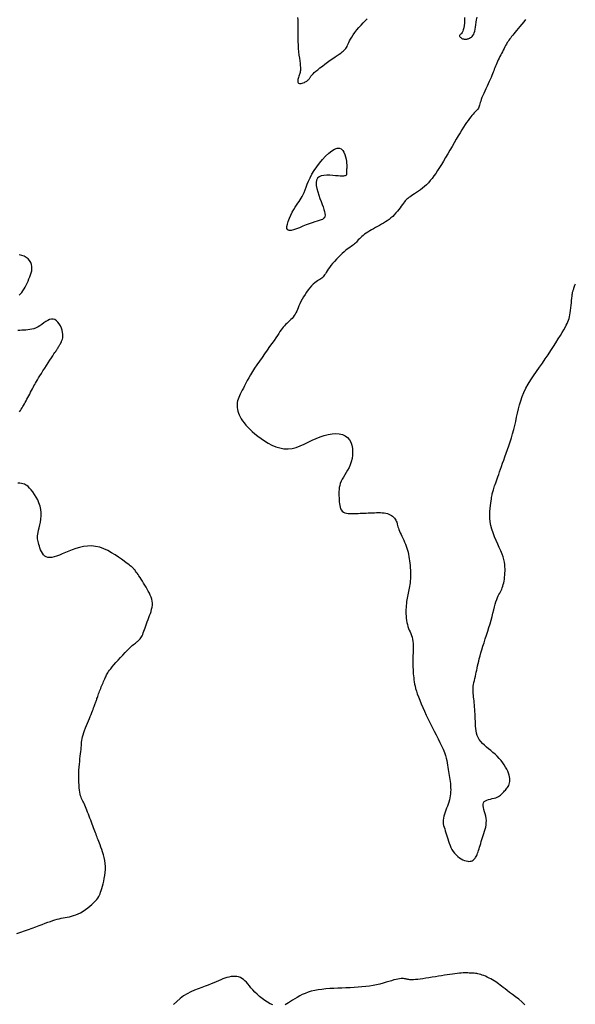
# Model space of a CAD drawing. Header units: millimetres. Extents: x 32690613 to 32693367, y 5343692 to 5344708.
# Tile 985 of 1009: x 32693295 to 32693312, y 5344472 to 5344502. Entities that reach past the tile are written whole.
import ezdxf

# ---------------------------------------------------------------- set-up
doc = ezdxf.new("R2010")
doc.units = ezdxf.units.MM
doc.header["$LTSCALE"] = 20
doc.layers.add('02-DGM_HL_491.50', color=72, linetype='Continuous')

msp = doc.modelspace()

# ---------------------------------------------------------------- linework, layer by layer
at = {"layer": '02-DGM_HL_491.50', "elevation": 491.5, "flags": 128}
for points in [[(32693309.047, 5344502.381), (32693309.046, 5344502.293), (32693309.042, 5344502.207), (32693309.035, 5344502.129), (32693309.024, 5344502.06), (32693309.009, 5344502.003), (32693308.991, 5344501.957), (32693308.971, 5344501.921), (32693308.951, 5344501.892), (32693308.932, 5344501.87), (32693308.916, 5344501.852), (32693308.905, 5344501.837), (32693308.898, 5344501.823), (32693308.898, 5344501.808), (32693308.904, 5344501.793), (32693308.915, 5344501.779), (32693308.93, 5344501.764), (32693308.949, 5344501.751), (32693308.969, 5344501.739), (32693308.99, 5344501.729), (32693309.011, 5344501.721), (32693309.032, 5344501.715), (32693309.052, 5344501.712), (32693309.072, 5344501.711), (32693309.092, 5344501.712), (32693309.113, 5344501.715), (32693309.134, 5344501.72), (32693309.156, 5344501.727), (32693309.18, 5344501.736), (32693309.204, 5344501.747), (32693309.23, 5344501.761), (32693309.256, 5344501.778), (32693309.281, 5344501.8), (32693309.305, 5344501.828), (32693309.327, 5344501.862), (32693309.346, 5344501.904), (32693309.362, 5344501.955), (32693309.373, 5344502.015), (32693309.383, 5344502.082), (32693309.392, 5344502.154), (32693309.403, 5344502.23), (32693309.418, 5344502.307), (32693309.439, 5344502.383)], [(32693310.914, 5344502.311), (32693310.857, 5344502.241), (32693310.8, 5344502.171), (32693310.744, 5344502.102), (32693310.691, 5344502.036), (32693310.642, 5344501.976), (32693310.597, 5344501.923), (32693310.557, 5344501.875), (32693310.522, 5344501.832), (32693310.489, 5344501.793), (32693310.46, 5344501.757), (32693310.432, 5344501.721), (32693310.406, 5344501.685), (32693310.38, 5344501.647), (32693310.355, 5344501.608), (32693310.33, 5344501.565), (32693310.305, 5344501.521), (32693310.28, 5344501.475), (32693310.255, 5344501.428), (32693310.229, 5344501.379), (32693310.204, 5344501.33), (32693310.179, 5344501.28), (32693310.154, 5344501.23), (32693310.128, 5344501.179), (32693310.103, 5344501.129), (32693310.079, 5344501.079), (32693310.056, 5344501.03), (32693310.033, 5344500.981), (32693310.012, 5344500.933), (32693309.992, 5344500.886), (32693309.974, 5344500.839), (32693309.956, 5344500.794), (32693309.939, 5344500.747), (32693309.922, 5344500.699), (32693309.903, 5344500.65), (32693309.882, 5344500.597), (32693309.859, 5344500.54), (32693309.833, 5344500.479), (32693309.803, 5344500.413), (32693309.77, 5344500.343), (32693309.735, 5344500.271), (32693309.7, 5344500.197), (32693309.666, 5344500.125), (32693309.633, 5344500.054), (32693309.604, 5344499.987), (32693309.579, 5344499.924), (32693309.559, 5344499.868), (32693309.543, 5344499.818), (32693309.53, 5344499.773), (32693309.519, 5344499.732), (32693309.509, 5344499.695), (32693309.498, 5344499.662), (32693309.486, 5344499.631), (32693309.471, 5344499.601), (32693309.452, 5344499.573), (32693309.43, 5344499.546), (32693309.404, 5344499.517), (32693309.375, 5344499.488), (32693309.344, 5344499.456), (32693309.31, 5344499.42), (32693309.274, 5344499.381), (32693309.236, 5344499.336), (32693309.196, 5344499.286), (32693309.154, 5344499.229), (32693309.111, 5344499.167), (32693309.065, 5344499.098), (32693309.017, 5344499.022), (32693308.966, 5344498.94), (32693308.912, 5344498.85), (32693308.855, 5344498.754), (32693308.795, 5344498.652), (32693308.732, 5344498.543), (32693308.667, 5344498.432), (32693308.601, 5344498.318), (32693308.535, 5344498.204), (32693308.47, 5344498.092), (32693308.405, 5344497.983), (32693308.343, 5344497.879), (32693308.283, 5344497.782), (32693308.225, 5344497.691), (32693308.168, 5344497.606), (32693308.112, 5344497.527), (32693308.056, 5344497.453), (32693308, 5344497.384), (32693307.942, 5344497.32), (32693307.883, 5344497.26), (32693307.822, 5344497.204), (32693307.759, 5344497.152), (32693307.697, 5344497.104), (32693307.635, 5344497.059), (32693307.575, 5344497.018), (32693307.519, 5344496.981), (32693307.467, 5344496.947), (32693307.42, 5344496.917), (32693307.379, 5344496.89), (32693307.344, 5344496.865), (32693307.313, 5344496.841), (32693307.285, 5344496.817), (32693307.259, 5344496.792), (32693307.233, 5344496.765), (32693307.207, 5344496.733), (32693307.178, 5344496.697), (32693307.147, 5344496.654), (32693307.113, 5344496.607), (32693307.076, 5344496.556), (32693307.036, 5344496.503), (32693306.993, 5344496.448), (32693306.947, 5344496.394), (32693306.899, 5344496.341), (32693306.849, 5344496.29), (32693306.796, 5344496.243), (32693306.741, 5344496.199), (32693306.684, 5344496.158), (32693306.626, 5344496.12), (32693306.567, 5344496.083), (32693306.506, 5344496.048), (32693306.445, 5344496.014), (32693306.384, 5344495.98), (32693306.323, 5344495.946), (32693306.263, 5344495.913), (32693306.203, 5344495.879), (32693306.145, 5344495.845), (32693306.09, 5344495.811), (32693306.037, 5344495.776), (32693305.988, 5344495.742), (32693305.942, 5344495.706), (32693305.901, 5344495.671), (32693305.864, 5344495.636), (32693305.829, 5344495.601), (32693305.797, 5344495.567), (32693305.767, 5344495.534), (32693305.737, 5344495.502), (32693305.708, 5344495.472), (32693305.678, 5344495.445), (32693305.648, 5344495.42), (32693305.615, 5344495.396), (32693305.58, 5344495.372), (32693305.543, 5344495.347), (32693305.503, 5344495.32), (32693305.46, 5344495.288), (32693305.413, 5344495.252), (32693305.361, 5344495.208), (32693305.306, 5344495.158), (32693305.247, 5344495.102), (32693305.187, 5344495.04), (32693305.126, 5344494.976), (32693305.067, 5344494.911), (32693305.011, 5344494.846), (32693304.959, 5344494.783), (32693304.913, 5344494.724), (32693304.874, 5344494.669), (32693304.841, 5344494.62), (32693304.813, 5344494.575), (32693304.789, 5344494.535), (32693304.767, 5344494.5), (32693304.746, 5344494.468), (32693304.724, 5344494.441), (32693304.701, 5344494.417), (32693304.676, 5344494.397), (32693304.647, 5344494.378), (32693304.616, 5344494.36), (32693304.582, 5344494.341), (32693304.545, 5344494.318), (32693304.505, 5344494.291), (32693304.462, 5344494.257), (32693304.416, 5344494.215), (32693304.367, 5344494.164), (32693304.317, 5344494.105), (32693304.266, 5344494.04), (32693304.215, 5344493.97), (32693304.166, 5344493.897), (32693304.119, 5344493.824), (32693304.077, 5344493.751), (32693304.039, 5344493.681), (32693304.007, 5344493.615), (32693303.98, 5344493.553), (32693303.956, 5344493.495), (32693303.934, 5344493.441), (32693303.912, 5344493.389), (32693303.89, 5344493.341), (32693303.866, 5344493.295), (32693303.839, 5344493.251), (32693303.807, 5344493.209), (32693303.772, 5344493.168), (32693303.733, 5344493.129), (32693303.693, 5344493.091), (32693303.652, 5344493.053), (32693303.611, 5344493.015), (32693303.572, 5344492.977), (32693303.534, 5344492.939), (32693303.5, 5344492.899), (32693303.466, 5344492.857), (32693303.434, 5344492.812), (32693303.399, 5344492.762), (32693303.362, 5344492.707), (32693303.321, 5344492.644), (32693303.273, 5344492.573), (32693303.218, 5344492.493), (32693303.155, 5344492.402), (32693303.084, 5344492.302), (32693303.009, 5344492.196), (32693302.93, 5344492.086), (32693302.851, 5344491.973), (32693302.772, 5344491.859), (32693302.696, 5344491.747), (32693302.625, 5344491.639), (32693302.56, 5344491.537), (32693302.501, 5344491.44), (32693302.448, 5344491.349), (32693302.399, 5344491.263), (32693302.356, 5344491.182), (32693302.316, 5344491.106), (32693302.28, 5344491.035), (32693302.246, 5344490.969), (32693302.215, 5344490.908), (32693302.187, 5344490.85), (32693302.161, 5344490.795), (32693302.139, 5344490.743), (32693302.12, 5344490.692), (32693302.105, 5344490.642), (32693302.094, 5344490.592), (32693302.088, 5344490.542), (32693302.086, 5344490.49), (32693302.089, 5344490.437), (32693302.097, 5344490.383), (32693302.11, 5344490.328), (32693302.129, 5344490.271), (32693302.152, 5344490.213), (32693302.181, 5344490.153), (32693302.215, 5344490.093), (32693302.255, 5344490.031), (32693302.301, 5344489.968), (32693302.354, 5344489.904), (32693302.413, 5344489.838), (32693302.479, 5344489.772), (32693302.552, 5344489.703), (32693302.633, 5344489.633), (32693302.723, 5344489.562), (32693302.821, 5344489.489), (32693302.926, 5344489.418), (32693303.038, 5344489.351), (32693303.154, 5344489.291), (32693303.275, 5344489.24), (32693303.398, 5344489.202), (32693303.523, 5344489.179), (32693303.648, 5344489.173), (32693303.772, 5344489.188), (32693303.896, 5344489.22), (32693304.02, 5344489.264), (32693304.143, 5344489.318), (32693304.265, 5344489.377), (32693304.388, 5344489.437), (32693304.511, 5344489.495), (32693304.634, 5344489.546), (32693304.757, 5344489.587), (32693304.879, 5344489.617), (32693304.997, 5344489.635), (32693305.11, 5344489.641), (32693305.216, 5344489.633), (32693305.312, 5344489.611), (32693305.397, 5344489.575), (32693305.469, 5344489.523), (32693305.527, 5344489.455), (32693305.57, 5344489.374), (32693305.6, 5344489.283), (32693305.618, 5344489.184), (32693305.624, 5344489.082), (32693305.619, 5344488.977), (32693305.605, 5344488.875), (32693305.582, 5344488.776), (32693305.55, 5344488.685), (32693305.513, 5344488.6), (32693305.471, 5344488.521), (32693305.428, 5344488.447), (32693305.384, 5344488.377), (32693305.342, 5344488.31), (32693305.304, 5344488.244), (32693305.271, 5344488.181), (32693305.246, 5344488.117), (32693305.228, 5344488.054), (32693305.216, 5344487.991), (32693305.208, 5344487.928), (32693305.205, 5344487.865), (32693305.204, 5344487.803), (32693305.205, 5344487.74), (32693305.208, 5344487.678), (32693305.21, 5344487.615), (32693305.214, 5344487.554), (32693305.219, 5344487.495), (32693305.227, 5344487.439), (32693305.239, 5344487.387), (32693305.256, 5344487.339), (32693305.278, 5344487.298), (32693305.307, 5344487.265), (32693305.343, 5344487.238), (32693305.386, 5344487.219), (32693305.434, 5344487.206), (32693305.487, 5344487.199), (32693305.544, 5344487.195), (32693305.603, 5344487.194), (32693305.664, 5344487.195), (32693305.727, 5344487.198), (32693305.789, 5344487.2), (32693305.852, 5344487.202), (32693305.914, 5344487.205), (32693305.976, 5344487.207), (32693306.039, 5344487.21), (32693306.101, 5344487.212), (32693306.164, 5344487.215), (32693306.226, 5344487.217), (32693306.289, 5344487.219), (32693306.351, 5344487.221), (32693306.412, 5344487.222), (32693306.471, 5344487.221), (32693306.529, 5344487.219), (32693306.584, 5344487.213), (32693306.637, 5344487.205), (32693306.686, 5344487.193), (32693306.731, 5344487.178), (32693306.773, 5344487.158), (32693306.811, 5344487.136), (32693306.845, 5344487.111), (32693306.876, 5344487.084), (32693306.902, 5344487.055), (32693306.925, 5344487.025), (32693306.944, 5344486.995), (32693306.959, 5344486.964), (32693306.971, 5344486.933), (32693306.981, 5344486.9), (32693306.991, 5344486.866), (32693307, 5344486.831), (32693307.01, 5344486.792), (32693307.023, 5344486.751), (32693307.039, 5344486.707), (32693307.058, 5344486.659), (32693307.08, 5344486.607), (32693307.105, 5344486.553), (32693307.132, 5344486.497), (32693307.16, 5344486.438), (32693307.187, 5344486.378), (32693307.214, 5344486.317), (32693307.24, 5344486.256), (32693307.263, 5344486.194), (32693307.284, 5344486.132), (32693307.302, 5344486.07), (32693307.319, 5344486.007), (32693307.334, 5344485.943), (32693307.347, 5344485.878), (32693307.358, 5344485.812), (32693307.368, 5344485.744), (32693307.376, 5344485.675), (32693307.383, 5344485.604), (32693307.388, 5344485.534), (32693307.391, 5344485.463), (32693307.393, 5344485.394), (32693307.394, 5344485.325), (32693307.392, 5344485.258), (32693307.389, 5344485.194), (32693307.385, 5344485.133), (32693307.379, 5344485.074), (32693307.371, 5344485.018), (32693307.363, 5344484.964), (32693307.354, 5344484.911), (32693307.344, 5344484.859), (32693307.334, 5344484.809), (32693307.323, 5344484.758), (32693307.313, 5344484.707), (32693307.302, 5344484.657), (32693307.292, 5344484.605), (32693307.283, 5344484.552), (32693307.275, 5344484.498), (32693307.267, 5344484.442), (32693307.261, 5344484.383), (32693307.257, 5344484.322), (32693307.254, 5344484.258), (32693307.253, 5344484.191), (32693307.254, 5344484.124), (32693307.257, 5344484.055), (32693307.263, 5344483.987), (32693307.272, 5344483.921), (32693307.283, 5344483.856), (32693307.298, 5344483.794), (32693307.316, 5344483.735), (32693307.337, 5344483.679), (32693307.358, 5344483.625), (32693307.381, 5344483.571), (32693307.402, 5344483.518), (32693307.422, 5344483.463), (32693307.44, 5344483.406), (32693307.454, 5344483.345), (32693307.464, 5344483.281), (32693307.471, 5344483.214), (32693307.474, 5344483.144), (32693307.475, 5344483.071), (32693307.474, 5344482.998), (32693307.472, 5344482.923), (32693307.47, 5344482.848), (32693307.468, 5344482.774), (32693307.467, 5344482.7), (32693307.467, 5344482.628), (32693307.468, 5344482.557), (32693307.47, 5344482.488), (32693307.473, 5344482.42), (32693307.476, 5344482.353), (32693307.48, 5344482.289), (32693307.485, 5344482.225), (32693307.491, 5344482.164), (32693307.498, 5344482.103), (32693307.507, 5344482.041), (32693307.518, 5344481.976), (32693307.533, 5344481.909), (32693307.551, 5344481.837), (32693307.575, 5344481.759), (32693307.603, 5344481.674), (32693307.637, 5344481.581), (32693307.677, 5344481.48), (32693307.721, 5344481.373), (32693307.769, 5344481.261), (32693307.822, 5344481.145), (32693307.877, 5344481.025), (32693307.935, 5344480.904), (32693307.996, 5344480.781), (32693308.057, 5344480.659), (32693308.119, 5344480.537), (32693308.18, 5344480.418), (32693308.24, 5344480.301), (32693308.295, 5344480.188), (32693308.347, 5344480.08), (32693308.392, 5344479.977), (32693308.431, 5344479.881), (32693308.462, 5344479.792), (32693308.486, 5344479.71), (32693308.505, 5344479.633), (32693308.519, 5344479.561), (32693308.529, 5344479.493), (32693308.538, 5344479.428), (32693308.546, 5344479.364), (32693308.554, 5344479.302), (32693308.563, 5344479.24), (32693308.573, 5344479.178), (32693308.584, 5344479.115), (32693308.595, 5344479.053), (32693308.605, 5344478.991), (32693308.613, 5344478.929), (32693308.619, 5344478.867), (32693308.623, 5344478.804), (32693308.624, 5344478.742), (32693308.622, 5344478.679), (32693308.617, 5344478.616), (32693308.608, 5344478.553), (32693308.597, 5344478.49), (32693308.583, 5344478.427), (32693308.566, 5344478.364), (32693308.547, 5344478.301), (32693308.524, 5344478.237), (32693308.5, 5344478.174), (32693308.476, 5344478.111), (32693308.453, 5344478.049), (32693308.432, 5344477.988), (32693308.414, 5344477.927), (32693308.401, 5344477.868), (32693308.393, 5344477.811), (32693308.393, 5344477.756), (32693308.398, 5344477.701), (32693308.408, 5344477.647), (32693308.423, 5344477.593), (32693308.44, 5344477.539), (32693308.459, 5344477.483), (32693308.48, 5344477.425), (32693308.5, 5344477.365), (32693308.519, 5344477.302), (32693308.538, 5344477.236), (32693308.558, 5344477.17), (32693308.58, 5344477.103), (32693308.604, 5344477.036), (32693308.631, 5344476.971), (32693308.663, 5344476.909), (32693308.7, 5344476.85), (32693308.742, 5344476.796), (32693308.789, 5344476.746), (32693308.84, 5344476.701), (32693308.893, 5344476.661), (32693308.947, 5344476.627), (32693309, 5344476.599), (32693309.051, 5344476.576), (32693309.1, 5344476.56), (32693309.144, 5344476.551), (32693309.184, 5344476.548), (32693309.22, 5344476.55), (32693309.252, 5344476.557), (32693309.281, 5344476.568), (32693309.307, 5344476.583), (32693309.331, 5344476.601), (32693309.352, 5344476.622), (32693309.371, 5344476.644), (32693309.388, 5344476.669), (32693309.404, 5344476.696), (32693309.419, 5344476.727), (32693309.433, 5344476.76), (32693309.447, 5344476.796), (32693309.462, 5344476.837), (32693309.476, 5344476.881), (32693309.492, 5344476.929), (32693309.508, 5344476.981), (32693309.525, 5344477.037), (32693309.543, 5344477.094), (32693309.561, 5344477.154), (32693309.58, 5344477.216), (32693309.6, 5344477.279), (32693309.62, 5344477.342), (32693309.641, 5344477.405), (32693309.661, 5344477.469), (32693309.679, 5344477.533), (32693309.695, 5344477.597), (32693309.707, 5344477.662), (32693309.714, 5344477.728), (32693309.716, 5344477.795), (32693309.711, 5344477.863), (32693309.698, 5344477.932), (32693309.681, 5344478), (32693309.661, 5344478.068), (32693309.642, 5344478.133), (32693309.626, 5344478.194), (32693309.616, 5344478.251), (32693309.615, 5344478.301), (32693309.625, 5344478.343), (32693309.649, 5344478.377), (32693309.685, 5344478.404), (32693309.73, 5344478.425), (32693309.782, 5344478.441), (32693309.837, 5344478.455), (32693309.894, 5344478.467), (32693309.949, 5344478.48), (32693310, 5344478.494), (32693310.045, 5344478.511), (32693310.085, 5344478.531), (32693310.119, 5344478.553), (32693310.15, 5344478.577), (32693310.177, 5344478.602), (32693310.203, 5344478.627), (32693310.227, 5344478.654), (32693310.251, 5344478.68), (32693310.275, 5344478.706), (32693310.299, 5344478.731), (32693310.323, 5344478.757), (32693310.346, 5344478.784), (32693310.367, 5344478.813), (32693310.387, 5344478.843), (32693310.404, 5344478.875), (32693310.417, 5344478.911), (32693310.428, 5344478.949), (32693310.434, 5344478.991), (32693310.437, 5344479.036), (32693310.434, 5344479.084), (32693310.427, 5344479.135), (32693310.414, 5344479.189), (32693310.396, 5344479.246), (32693310.372, 5344479.306), (32693310.341, 5344479.369), (32693310.305, 5344479.434), (32693310.263, 5344479.5), (32693310.216, 5344479.567), (32693310.164, 5344479.634), (32693310.108, 5344479.699), (32693310.048, 5344479.763), (32693309.984, 5344479.825), (32693309.918, 5344479.883), (32693309.851, 5344479.939), (32693309.783, 5344479.994), (32693309.717, 5344480.048), (32693309.654, 5344480.102), (32693309.596, 5344480.157), (32693309.544, 5344480.214), (32693309.5, 5344480.273), (32693309.464, 5344480.336), (32693309.437, 5344480.401), (32693309.417, 5344480.47), (32693309.402, 5344480.54), (32693309.392, 5344480.612), (32693309.385, 5344480.686), (32693309.381, 5344480.76), (32693309.378, 5344480.835), (32693309.375, 5344480.91), (32693309.372, 5344480.985), (32693309.369, 5344481.058), (32693309.365, 5344481.131), (32693309.361, 5344481.202), (32693309.356, 5344481.271), (32693309.351, 5344481.337), (32693309.345, 5344481.401), (32693309.338, 5344481.462), (32693309.33, 5344481.52), (32693309.323, 5344481.576), (32693309.317, 5344481.631), (32693309.312, 5344481.686), (32693309.309, 5344481.74), (32693309.308, 5344481.794), (32693309.31, 5344481.85), (32693309.316, 5344481.907), (32693309.325, 5344481.966), (32693309.336, 5344482.026), (32693309.349, 5344482.087), (32693309.363, 5344482.149), (32693309.378, 5344482.212), (32693309.393, 5344482.274), (32693309.408, 5344482.338), (32693309.422, 5344482.401), (32693309.435, 5344482.465), (32693309.449, 5344482.531), (32693309.464, 5344482.6), (32693309.48, 5344482.673), (32693309.499, 5344482.752), (32693309.521, 5344482.836), (32693309.546, 5344482.927), (32693309.576, 5344483.025), (32693309.609, 5344483.131), (32693309.645, 5344483.241), (32693309.682, 5344483.355), (32693309.72, 5344483.472), (32693309.757, 5344483.589), (32693309.794, 5344483.707), (32693309.828, 5344483.822), (32693309.86, 5344483.934), (32693309.889, 5344484.042), (32693309.916, 5344484.145), (32693309.941, 5344484.243), (32693309.965, 5344484.335), (32693309.988, 5344484.419), (32693310.01, 5344484.496), (32693310.033, 5344484.564), (32693310.055, 5344484.623), (32693310.078, 5344484.674), (32693310.101, 5344484.72), (32693310.123, 5344484.761), (32693310.145, 5344484.8), (32693310.165, 5344484.839), (32693310.184, 5344484.878), (32693310.202, 5344484.921), (32693310.218, 5344484.967), (32693310.233, 5344485.018), (32693310.246, 5344485.072), (32693310.257, 5344485.129), (32693310.266, 5344485.188), (32693310.274, 5344485.249), (32693310.28, 5344485.311), (32693310.285, 5344485.374), (32693310.288, 5344485.437), (32693310.288, 5344485.501), (32693310.285, 5344485.566), (32693310.279, 5344485.634), (32693310.267, 5344485.707), (32693310.25, 5344485.783), (32693310.226, 5344485.866), (32693310.195, 5344485.954), (32693310.157, 5344486.05), (32693310.112, 5344486.153), (32693310.065, 5344486.26), (32693310.016, 5344486.371), (32693309.968, 5344486.485), (32693309.924, 5344486.601), (32693309.885, 5344486.716), (32693309.855, 5344486.831), (32693309.835, 5344486.943), (32693309.824, 5344487.052), (32693309.82, 5344487.157), (32693309.822, 5344487.257), (32693309.828, 5344487.35), (32693309.838, 5344487.436), (32693309.849, 5344487.513), (32693309.859, 5344487.581), (32693309.869, 5344487.639), (32693309.877, 5344487.688), (32693309.884, 5344487.73), (32693309.89, 5344487.767), (32693309.897, 5344487.799), (32693309.904, 5344487.829), (32693309.911, 5344487.859), (32693309.92, 5344487.89), (32693309.929, 5344487.923), (32693309.941, 5344487.959), (32693309.954, 5344487.998), (32693309.969, 5344488.041), (32693309.985, 5344488.088), (32693310.003, 5344488.139), (32693310.023, 5344488.195), (32693310.044, 5344488.256), (32693310.068, 5344488.322), (32693310.093, 5344488.393), (32693310.12, 5344488.47), (32693310.149, 5344488.552), (32693310.18, 5344488.639), (32693310.213, 5344488.732), (32693310.248, 5344488.829), (32693310.285, 5344488.932), (32693310.323, 5344489.041), (32693310.363, 5344489.153), (32693310.403, 5344489.27), (32693310.443, 5344489.39), (32693310.482, 5344489.513), (32693310.519, 5344489.637), (32693310.554, 5344489.763), (32693310.586, 5344489.889), (32693310.615, 5344490.016), (32693310.642, 5344490.142), (32693310.669, 5344490.268), (32693310.698, 5344490.394), (32693310.73, 5344490.52), (32693310.767, 5344490.647), (32693310.811, 5344490.774), (32693310.864, 5344490.901), (32693310.926, 5344491.028), (32693310.998, 5344491.156), (32693311.076, 5344491.285), (32693311.16, 5344491.413), (32693311.248, 5344491.541), (32693311.338, 5344491.67), (32693311.429, 5344491.799), (32693311.519, 5344491.927), (32693311.606, 5344492.056), (32693311.69, 5344492.182), (32693311.77, 5344492.306), (32693311.846, 5344492.424), (32693311.916, 5344492.537), (32693311.979, 5344492.641), (32693312.036, 5344492.736), (32693312.086, 5344492.82), (32693312.128, 5344492.893), (32693312.162, 5344492.955), (32693312.19, 5344493.011), (32693312.213, 5344493.062), (32693312.231, 5344493.111), (32693312.246, 5344493.16), (32693312.259, 5344493.213), (32693312.27, 5344493.272), (32693312.28, 5344493.339), (32693312.29, 5344493.412), (32693312.299, 5344493.489), (32693312.308, 5344493.568), (32693312.316, 5344493.645), (32693312.324, 5344493.718), (32693312.331, 5344493.786), (32693312.338, 5344493.845), (32693312.344, 5344493.894), (32693312.35, 5344493.934), (32693312.356, 5344493.966), (32693312.362, 5344493.992), (32693312.368, 5344494.015), (32693312.374, 5344494.035), (32693312.38, 5344494.054), (32693312.387, 5344494.074), (32693312.394, 5344494.096), (32693312.403, 5344494.122), (32693312.413, 5344494.151), (32693312.425, 5344494.185), (32693312.44, 5344494.223)], [(32693303.94, 5344502.377), (32693303.946, 5344502.31), (32693303.948, 5344502.232), (32693303.948, 5344502.146), (32693303.947, 5344502.053), (32693303.945, 5344501.954), (32693303.944, 5344501.852), (32693303.945, 5344501.746), (32693303.947, 5344501.639), (32693303.953, 5344501.532), (32693303.961, 5344501.427), (32693303.971, 5344501.325), (32693303.982, 5344501.226), (32693303.993, 5344501.134), (32693304.004, 5344501.048), (32693304.013, 5344500.971), (32693304.02, 5344500.903), (32693304.024, 5344500.846), (32693304.025, 5344500.798), (32693304.024, 5344500.758), (32693304.021, 5344500.724), (32693304.015, 5344500.693), (32693304.008, 5344500.665), (32693303.999, 5344500.637), (32693303.989, 5344500.608), (32693303.978, 5344500.577), (32693303.967, 5344500.543), (32693303.957, 5344500.509), (32693303.948, 5344500.476), (32693303.943, 5344500.445), (32693303.942, 5344500.417), (32693303.946, 5344500.393), (32693303.955, 5344500.375), (32693303.972, 5344500.363), (32693303.994, 5344500.357), (32693304.02, 5344500.356), (32693304.05, 5344500.36), (32693304.082, 5344500.367), (32693304.114, 5344500.378), (32693304.146, 5344500.39), (32693304.175, 5344500.404), (32693304.202, 5344500.418), (32693304.225, 5344500.433), (32693304.246, 5344500.448), (32693304.264, 5344500.464), (32693304.28, 5344500.48), (32693304.294, 5344500.496), (32693304.306, 5344500.512), (32693304.316, 5344500.528), (32693304.326, 5344500.544), (32693304.336, 5344500.561), (32693304.347, 5344500.58), (32693304.363, 5344500.601), (32693304.384, 5344500.626), (32693304.412, 5344500.656), (32693304.449, 5344500.69), (32693304.496, 5344500.732), (32693304.555, 5344500.78), (32693304.623, 5344500.833), (32693304.698, 5344500.89), (32693304.777, 5344500.949), (32693304.859, 5344501.009), (32693304.94, 5344501.067), (32693305.017, 5344501.122), (32693305.089, 5344501.173), (32693305.153, 5344501.217), (32693305.21, 5344501.256), (32693305.259, 5344501.29), (32693305.301, 5344501.321), (32693305.338, 5344501.35), (32693305.369, 5344501.377), (32693305.395, 5344501.404), (32693305.417, 5344501.432), (32693305.435, 5344501.461), (32693305.451, 5344501.493), (32693305.466, 5344501.529), (32693305.483, 5344501.568), (32693305.502, 5344501.612), (32693305.526, 5344501.661), (32693305.556, 5344501.716), (32693305.594, 5344501.777), (32693305.64, 5344501.845), (32693305.694, 5344501.919), (32693305.754, 5344501.995), (32693305.817, 5344502.071), (32693305.881, 5344502.146), (32693305.945, 5344502.216), (32693306.006, 5344502.28), (32693306.063, 5344502.335)], [(32693295.416, 5344493.883), (32693295.46, 5344493.92), (32693295.5, 5344493.964), (32693295.536, 5344494.013), (32693295.571, 5344494.067), (32693295.603, 5344494.124), (32693295.633, 5344494.185), (32693295.662, 5344494.248), (32693295.691, 5344494.311), (32693295.72, 5344494.375), (32693295.747, 5344494.438), (32693295.771, 5344494.502), (32693295.791, 5344494.565), (32693295.805, 5344494.628), (32693295.811, 5344494.691), (32693295.809, 5344494.754), (32693295.797, 5344494.816), (32693295.773, 5344494.877), (32693295.738, 5344494.935), (32693295.692, 5344494.989), (32693295.637, 5344495.035), (32693295.572, 5344495.072), (32693295.498, 5344495.097), (32693295.416, 5344495.108)], [(32693295.428, 5344490.306), (32693295.456, 5344490.348), (32693295.482, 5344490.387), (32693295.507, 5344490.426), (32693295.531, 5344490.466), (32693295.555, 5344490.506), (32693295.579, 5344490.548), (32693295.604, 5344490.593), (32693295.63, 5344490.641), (32693295.658, 5344490.692), (32693295.686, 5344490.745), (32693295.715, 5344490.799), (32693295.743, 5344490.853), (32693295.771, 5344490.906), (32693295.798, 5344490.958), (32693295.824, 5344491.007), (32693295.848, 5344491.053), (32693295.871, 5344491.098), (32693295.895, 5344491.143), (32693295.92, 5344491.188), (32693295.948, 5344491.236), (32693295.978, 5344491.288), (32693296.013, 5344491.346), (32693296.053, 5344491.411), (32693296.098, 5344491.484), (32693296.148, 5344491.562), (32693296.201, 5344491.644), (32693296.255, 5344491.728), (32693296.309, 5344491.81), (32693296.36, 5344491.889), (32693296.408, 5344491.961), (32693296.45, 5344492.025), (32693296.485, 5344492.079), (32693296.514, 5344492.123), (32693296.537, 5344492.158), (32693296.556, 5344492.187), (32693296.571, 5344492.209), (32693296.583, 5344492.228), (32693296.593, 5344492.243), (32693296.602, 5344492.256), (32693296.61, 5344492.269), (32693296.618, 5344492.282), (32693296.627, 5344492.295), (32693296.636, 5344492.309), (32693296.645, 5344492.326), (32693296.656, 5344492.344), (32693296.668, 5344492.365), (32693296.682, 5344492.39), (32693296.697, 5344492.419), (32693296.713, 5344492.451), (32693296.728, 5344492.488), (32693296.742, 5344492.53), (32693296.752, 5344492.575), (32693296.757, 5344492.626), (32693296.757, 5344492.68), (32693296.749, 5344492.74), (32693296.734, 5344492.804), (32693296.711, 5344492.87), (32693296.681, 5344492.935), (32693296.646, 5344492.997), (32693296.605, 5344493.051), (32693296.56, 5344493.096), (32693296.511, 5344493.129), (32693296.46, 5344493.146), (32693296.406, 5344493.146), (32693296.351, 5344493.13), (32693296.295, 5344493.103), (32693296.237, 5344493.068), (32693296.178, 5344493.027), (32693296.118, 5344492.984), (32693296.057, 5344492.942), (32693295.996, 5344492.905), (32693295.935, 5344492.875), (32693295.873, 5344492.852), (32693295.812, 5344492.835), (32693295.749, 5344492.823), (32693295.687, 5344492.814), (32693295.625, 5344492.809), (32693295.562, 5344492.805), (32693295.5, 5344492.803), (32693295.438, 5344492.8), (32693295.377, 5344492.799)], [(32693295.346, 5344474.339), (32693295.468, 5344474.38), (32693295.588, 5344474.421), (32693295.706, 5344474.463), (32693295.819, 5344474.504), (32693295.928, 5344474.544), (32693296.031, 5344474.582), (32693296.127, 5344474.619), (32693296.216, 5344474.652), (32693296.298, 5344474.683), (32693296.374, 5344474.71), (32693296.446, 5344474.735), (32693296.513, 5344474.758), (32693296.578, 5344474.777), (32693296.641, 5344474.794), (32693296.704, 5344474.808), (32693296.766, 5344474.82), (32693296.828, 5344474.83), (32693296.891, 5344474.841), (32693296.955, 5344474.853), (32693297.021, 5344474.867), (32693297.087, 5344474.886), (32693297.156, 5344474.909), (32693297.227, 5344474.94), (32693297.299, 5344474.977), (32693297.373, 5344475.022), (32693297.445, 5344475.071), (32693297.516, 5344475.123), (32693297.584, 5344475.177), (32693297.647, 5344475.232), (32693297.704, 5344475.285), (32693297.753, 5344475.336), (32693297.794, 5344475.382), (32693297.827, 5344475.426), (32693297.854, 5344475.469), (32693297.877, 5344475.512), (32693297.896, 5344475.557), (32693297.913, 5344475.606), (32693297.929, 5344475.659), (32693297.947, 5344475.718), (32693297.966, 5344475.785), (32693297.986, 5344475.859), (32693298.006, 5344475.939), (32693298.025, 5344476.024), (32693298.041, 5344476.112), (32693298.053, 5344476.203), (32693298.059, 5344476.296), (32693298.059, 5344476.39), (32693298.052, 5344476.483), (32693298.038, 5344476.575), (32693298.019, 5344476.665), (32693297.997, 5344476.752), (32693297.971, 5344476.835), (32693297.945, 5344476.913), (32693297.919, 5344476.985), (32693297.895, 5344477.051), (32693297.873, 5344477.109), (32693297.853, 5344477.16), (32693297.835, 5344477.207), (32693297.819, 5344477.251), (32693297.803, 5344477.293), (32693297.788, 5344477.334), (32693297.772, 5344477.376), (32693297.755, 5344477.421), (32693297.737, 5344477.469), (32693297.718, 5344477.52), (32693297.697, 5344477.574), (32693297.676, 5344477.631), (32693297.653, 5344477.69), (32693297.631, 5344477.75), (32693297.608, 5344477.811), (32693297.585, 5344477.873), (32693297.561, 5344477.934), (32693297.538, 5344477.995), (32693297.515, 5344478.055), (32693297.492, 5344478.113), (32693297.47, 5344478.169), (32693297.448, 5344478.221), (32693297.427, 5344478.271), (32693297.406, 5344478.316), (32693297.386, 5344478.357), (32693297.367, 5344478.395), (32693297.348, 5344478.432), (32693297.331, 5344478.469), (32693297.315, 5344478.509), (32693297.301, 5344478.553), (32693297.287, 5344478.603), (32693297.276, 5344478.661), (32693297.266, 5344478.728), (32693297.258, 5344478.802), (32693297.251, 5344478.884), (32693297.247, 5344478.97), (32693297.245, 5344479.06), (32693297.244, 5344479.152), (32693297.246, 5344479.246), (32693297.249, 5344479.338), (32693297.255, 5344479.429), (32693297.262, 5344479.518), (32693297.271, 5344479.603), (32693297.28, 5344479.686), (32693297.29, 5344479.764), (32693297.299, 5344479.839), (32693297.307, 5344479.909), (32693297.313, 5344479.975), (32693297.318, 5344480.035), (32693297.323, 5344480.091), (32693297.326, 5344480.145), (32693297.331, 5344480.198), (32693297.337, 5344480.25), (32693297.346, 5344480.304), (32693297.358, 5344480.361), (32693297.374, 5344480.422), (32693297.394, 5344480.488), (32693297.419, 5344480.557), (32693297.447, 5344480.63), (32693297.477, 5344480.704), (32693297.508, 5344480.778), (32693297.538, 5344480.85), (32693297.568, 5344480.92), (32693297.596, 5344480.986), (32693297.622, 5344481.047), (32693297.644, 5344481.103), (32693297.664, 5344481.155), (32693297.682, 5344481.201), (32693297.698, 5344481.244), (32693297.712, 5344481.283), (32693297.725, 5344481.318), (32693297.736, 5344481.349), (32693297.746, 5344481.378), (32693297.756, 5344481.405), (32693297.765, 5344481.43), (32693297.774, 5344481.455), (32693297.782, 5344481.479), (32693297.792, 5344481.505), (32693297.801, 5344481.533), (32693297.812, 5344481.563), (32693297.824, 5344481.596), (32693297.837, 5344481.632), (32693297.851, 5344481.671), (32693297.866, 5344481.712), (32693297.881, 5344481.754), (32693297.898, 5344481.797), (32693297.915, 5344481.841), (32693297.932, 5344481.885), (32693297.95, 5344481.929), (32693297.968, 5344481.972), (32693297.986, 5344482.014), (32693298.004, 5344482.055), (32693298.021, 5344482.094), (32693298.038, 5344482.132), (32693298.054, 5344482.167), (32693298.069, 5344482.2), (32693298.083, 5344482.231), (32693298.097, 5344482.261), (32693298.113, 5344482.291), (32693298.132, 5344482.323), (32693298.155, 5344482.358), (32693298.184, 5344482.398), (32693298.22, 5344482.445), (32693298.266, 5344482.5), (32693298.32, 5344482.564), (32693298.382, 5344482.634), (32693298.45, 5344482.709), (32693298.52, 5344482.786), (32693298.591, 5344482.862), (32693298.661, 5344482.936), (32693298.726, 5344483.003), (32693298.786, 5344483.062), (32693298.837, 5344483.111), (32693298.88, 5344483.151), (32693298.917, 5344483.183), (32693298.948, 5344483.209), (32693298.975, 5344483.231), (32693298.999, 5344483.249), (32693299.021, 5344483.265), (32693299.041, 5344483.281), (32693299.061, 5344483.298), (32693299.081, 5344483.317), (32693299.101, 5344483.338), (32693299.121, 5344483.362), (32693299.141, 5344483.389), (32693299.161, 5344483.42), (32693299.18, 5344483.456), (32693299.2, 5344483.495), (32693299.219, 5344483.54), (32693299.238, 5344483.59), (32693299.257, 5344483.643), (32693299.277, 5344483.7), (32693299.297, 5344483.759), (32693299.318, 5344483.821), (32693299.34, 5344483.883), (32693299.363, 5344483.947), (32693299.387, 5344484.01), (32693299.411, 5344484.074), (32693299.434, 5344484.137), (32693299.455, 5344484.2), (32693299.473, 5344484.264), (32693299.487, 5344484.327), (32693299.495, 5344484.39), (32693299.496, 5344484.452), (32693299.49, 5344484.514), (32693299.476, 5344484.577), (32693299.457, 5344484.638), (32693299.433, 5344484.7), (32693299.404, 5344484.761), (32693299.372, 5344484.823), (32693299.338, 5344484.884), (32693299.301, 5344484.945), (32693299.264, 5344485.006), (32693299.227, 5344485.066), (32693299.19, 5344485.125), (32693299.154, 5344485.181), (32693299.119, 5344485.235), (32693299.086, 5344485.284), (32693299.056, 5344485.33), (32693299.028, 5344485.37), (32693299.004, 5344485.404), (32693298.983, 5344485.433), (32693298.965, 5344485.458), (32693298.948, 5344485.479), (32693298.933, 5344485.496), (32693298.92, 5344485.511), (32693298.907, 5344485.525), (32693298.894, 5344485.537), (32693298.88, 5344485.549), (32693298.865, 5344485.562), (32693298.845, 5344485.577), (32693298.82, 5344485.597), (32693298.788, 5344485.621), (32693298.747, 5344485.652), (32693298.695, 5344485.69), (32693298.63, 5344485.738), (32693298.552, 5344485.795), (32693298.461, 5344485.86), (32693298.359, 5344485.928), (32693298.249, 5344485.995), (32693298.133, 5344486.059), (32693298.011, 5344486.115), (32693297.886, 5344486.16), (32693297.76, 5344486.19), (32693297.634, 5344486.203), (32693297.51, 5344486.2), (32693297.388, 5344486.184), (32693297.269, 5344486.158), (32693297.153, 5344486.123), (32693297.042, 5344486.084), (32693296.935, 5344486.042), (32693296.833, 5344485.999), (32693296.738, 5344485.96), (32693296.649, 5344485.924), (32693296.566, 5344485.893), (32693296.489, 5344485.869), (32693296.419, 5344485.852), (32693296.355, 5344485.845), (32693296.298, 5344485.849), (32693296.247, 5344485.864), (32693296.202, 5344485.892), (32693296.163, 5344485.93), (32693296.13, 5344485.977), (32693296.101, 5344486.03), (32693296.077, 5344486.086), (32693296.056, 5344486.143), (32693296.038, 5344486.199), (32693296.023, 5344486.251), (32693296.009, 5344486.298), (32693295.998, 5344486.341), (32693295.99, 5344486.381), (32693295.984, 5344486.421), (32693295.982, 5344486.462), (32693295.984, 5344486.508), (32693295.99, 5344486.559), (32693296, 5344486.617), (32693296.016, 5344486.685), (32693296.034, 5344486.761), (32693296.053, 5344486.844), (32693296.07, 5344486.933), (32693296.084, 5344487.026), (32693296.092, 5344487.123), (32693296.092, 5344487.222), (32693296.081, 5344487.321), (32693296.059, 5344487.42), (32693296.026, 5344487.517), (32693295.986, 5344487.611), (32693295.939, 5344487.699), (32693295.889, 5344487.781), (32693295.837, 5344487.856), (32693295.787, 5344487.921), (32693295.739, 5344487.975), (32693295.695, 5344488.017), (32693295.655, 5344488.049), (32693295.617, 5344488.073), (32693295.578, 5344488.089), (32693295.537, 5344488.102), (32693295.492, 5344488.111), (32693295.441, 5344488.119), (32693295.382, 5344488.128)], [(32693303.177, 5344472.154), (32693303.098, 5344472.191), (32693303.017, 5344472.238), (32693302.934, 5344472.292), (32693302.852, 5344472.352), (32693302.773, 5344472.416), (32693302.698, 5344472.482), (32693302.63, 5344472.549), (32693302.568, 5344472.614), (32693302.513, 5344472.678), (32693302.463, 5344472.738), (32693302.417, 5344472.795), (32693302.372, 5344472.847), (32693302.329, 5344472.894), (32693302.284, 5344472.934), (32693302.238, 5344472.967), (32693302.188, 5344472.993), (32693302.135, 5344473.011), (32693302.08, 5344473.022), (32693302.022, 5344473.026), (32693301.962, 5344473.025), (32693301.902, 5344473.019), (32693301.84, 5344473.007), (32693301.778, 5344472.991), (32693301.716, 5344472.971), (32693301.654, 5344472.948), (32693301.589, 5344472.921), (32693301.522, 5344472.892), (32693301.45, 5344472.861), (32693301.374, 5344472.829), (32693301.292, 5344472.795), (32693301.204, 5344472.76), (32693301.107, 5344472.725), (32693301.005, 5344472.688), (32693300.898, 5344472.648), (32693300.787, 5344472.603), (32693300.675, 5344472.552), (32693300.563, 5344472.495), (32693300.452, 5344472.428), (32693300.344, 5344472.351), (32693300.24, 5344472.263), (32693300.141, 5344472.167)], [(32693310.895, 5344472.155), (32693310.802, 5344472.244), (32693310.705, 5344472.327), (32693310.607, 5344472.404), (32693310.513, 5344472.474), (32693310.428, 5344472.537), (32693310.353, 5344472.592), (32693310.288, 5344472.642), (32693310.231, 5344472.686), (32693310.181, 5344472.725), (32693310.135, 5344472.761), (32693310.091, 5344472.795), (32693310.047, 5344472.826), (32693310.002, 5344472.857), (32693309.954, 5344472.888), (32693309.903, 5344472.919), (32693309.85, 5344472.949), (32693309.796, 5344472.977), (32693309.742, 5344473.004), (32693309.689, 5344473.029), (32693309.637, 5344473.051), (32693309.588, 5344473.069), (32693309.542, 5344473.084), (32693309.499, 5344473.096), (32693309.458, 5344473.105), (32693309.419, 5344473.112), (32693309.381, 5344473.117), (32693309.343, 5344473.121), (32693309.306, 5344473.124), (32693309.269, 5344473.126), (32693309.23, 5344473.128), (32693309.19, 5344473.13), (32693309.148, 5344473.132), (32693309.103, 5344473.133), (32693309.056, 5344473.133), (32693309.005, 5344473.132), (32693308.949, 5344473.129), (32693308.89, 5344473.124), (32693308.825, 5344473.118), (32693308.755, 5344473.109), (32693308.681, 5344473.099), (32693308.602, 5344473.088), (32693308.519, 5344473.075), (32693308.433, 5344473.061), (32693308.343, 5344473.047), (32693308.25, 5344473.031), (32693308.154, 5344473.016), (32693308.057, 5344473), (32693307.96, 5344472.984), (32693307.866, 5344472.97), (32693307.776, 5344472.956), (32693307.692, 5344472.945), (32693307.615, 5344472.935), (32693307.547, 5344472.928), (32693307.49, 5344472.924), (32693307.442, 5344472.922), (32693307.403, 5344472.923), (32693307.369, 5344472.925), (32693307.34, 5344472.929), (32693307.315, 5344472.934), (32693307.291, 5344472.94), (32693307.266, 5344472.946), (32693307.241, 5344472.951), (32693307.212, 5344472.956), (32693307.181, 5344472.959), (32693307.146, 5344472.961), (32693307.106, 5344472.96), (32693307.061, 5344472.955), (32693307.009, 5344472.947), (32693306.951, 5344472.934), (32693306.885, 5344472.917), (32693306.813, 5344472.896), (32693306.733, 5344472.872), (32693306.647, 5344472.846), (32693306.555, 5344472.82), (32693306.458, 5344472.794), (32693306.356, 5344472.77), (32693306.25, 5344472.749), (32693306.139, 5344472.731), (32693306.025, 5344472.716), (32693305.908, 5344472.704), (32693305.788, 5344472.694), (32693305.666, 5344472.686), (32693305.543, 5344472.68), (32693305.418, 5344472.675), (32693305.294, 5344472.67), (32693305.169, 5344472.665), (32693305.045, 5344472.659), (32693304.922, 5344472.652), (32693304.802, 5344472.643), (32693304.685, 5344472.631), (32693304.571, 5344472.615), (32693304.463, 5344472.595), (32693304.359, 5344472.571), (32693304.262, 5344472.54), (32693304.17, 5344472.506), (32693304.084, 5344472.468), (32693304.003, 5344472.427), (32693303.926, 5344472.384), (32693303.855, 5344472.341), (32693303.788, 5344472.299), (32693303.725, 5344472.258), (32693303.666, 5344472.22), (32693303.609, 5344472.185), (32693303.554, 5344472.155)]]:
    msp.add_lwpolyline(points, dxfattribs=at)
msp.add_lwpolyline([(32693303.636, 5344495.873), (32693303.615, 5344495.914), (32693303.612, 5344495.975), (32693303.626, 5344496.051), (32693303.653, 5344496.138), (32693303.689, 5344496.231), (32693303.732, 5344496.326), (32693303.778, 5344496.417), (32693303.825, 5344496.501), (32693303.869, 5344496.573), (32693303.91, 5344496.636), (32693303.949, 5344496.692), (32693303.986, 5344496.743), (32693304.02, 5344496.793), (32693304.053, 5344496.843), (32693304.084, 5344496.897), (32693304.113, 5344496.957), (32693304.141, 5344497.025), (32693304.17, 5344497.101), (32693304.201, 5344497.184), (32693304.236, 5344497.274), (32693304.276, 5344497.371), (32693304.323, 5344497.473), (32693304.379, 5344497.581), (32693304.446, 5344497.693), (32693304.523, 5344497.808), (32693304.61, 5344497.923), (32693304.702, 5344498.034), (32693304.798, 5344498.136), (32693304.893, 5344498.226), (32693304.986, 5344498.299), (32693305.073, 5344498.351), (32693305.151, 5344498.378), (32693305.218, 5344498.378), (32693305.273, 5344498.353), (32693305.319, 5344498.309), (32693305.356, 5344498.251), (32693305.385, 5344498.183), (32693305.407, 5344498.11), (32693305.423, 5344498.039), (32693305.434, 5344497.972), (32693305.44, 5344497.915), (32693305.444, 5344497.867), (32693305.445, 5344497.826), (32693305.444, 5344497.792), (32693305.441, 5344497.764), (32693305.439, 5344497.739), (32693305.436, 5344497.718), (32693305.435, 5344497.698), (32693305.435, 5344497.679), (32693305.436, 5344497.66), (32693305.438, 5344497.642), (32693305.439, 5344497.625), (32693305.44, 5344497.609), (32693305.44, 5344497.593), (32693305.438, 5344497.579), (32693305.434, 5344497.565), (32693305.426, 5344497.553), (32693305.414, 5344497.543), (32693305.397, 5344497.534), (32693305.373, 5344497.527), (32693305.34, 5344497.523), (32693305.298, 5344497.521), (32693305.245, 5344497.523), (32693305.18, 5344497.527), (32693305.102, 5344497.534), (32693305.015, 5344497.543), (32693304.924, 5344497.549), (32693304.832, 5344497.551), (32693304.744, 5344497.545), (32693304.664, 5344497.53), (32693304.597, 5344497.502), (32693304.547, 5344497.459), (32693304.518, 5344497.399), (32693304.507, 5344497.325), (32693304.512, 5344497.238), (32693304.528, 5344497.144), (32693304.555, 5344497.044), (32693304.587, 5344496.943), (32693304.623, 5344496.842), (32693304.659, 5344496.746), (32693304.692, 5344496.658), (32693304.721, 5344496.577), (32693304.746, 5344496.504), (32693304.764, 5344496.438), (32693304.776, 5344496.38), (32693304.78, 5344496.329), (32693304.776, 5344496.286), (32693304.761, 5344496.25), (32693304.737, 5344496.221), (32693304.701, 5344496.198), (32693304.656, 5344496.179), (32693304.602, 5344496.16), (32693304.538, 5344496.142), (32693304.465, 5344496.121), (32693304.385, 5344496.096), (32693304.296, 5344496.065), (32693304.2, 5344496.027), (32693304.101, 5344495.985), (32693304.002, 5344495.942), (32693303.906, 5344495.904), (32693303.818, 5344495.874), (32693303.741, 5344495.856), (32693303.679, 5344495.854)], close=True, dxfattribs=at)

doc.saveas('drawing.dxf')
